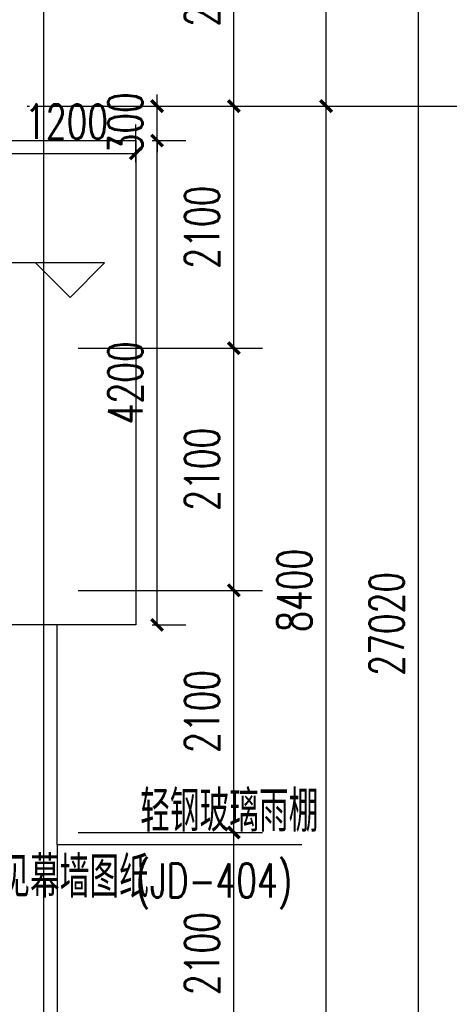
# Model space of a CAD drawing. Extents: x 797781 to 1255204, y 21234 to 1024248.
# Tile 271 of 656: x 989752 to 993476, y 279132 to 287671. Entities that reach past the tile are written whole.
import ezdxf

# ---------------------------------------------------------------- set-up
doc = ezdxf.new("R2010")
doc.units = 0
doc.header["$LTSCALE"] = 1000
doc.header["$MEASUREMENT"] = 0
doc.linetypes.add('230303生产综合楼-平面图_t8$0$DOTE', pattern=[2.42, 2, -0.2, 0.02, -0.2])
for name, color, linetype in [('230303生产综合楼-平面图_t8$0$AXIS', 3, 'Continuous'), ('230303生产综合楼-平面图_t8$0$DIM_ELEV', 3, 'Continuous'), ('230303生产综合楼-平面图_t8$0$DIM_SYMB', 3, 'Continuous'), ('230303生产综合楼-平面图_t8$0$DOTE', 1, '230303生产综合楼-平面图_t8$0$DOTE'), ('230303生产综合楼-平面图_t8$0$PUB_DIM', 3, 'Continuous'), ('230303生产综合楼-平面图_t8$0$PUB_TEXT', 7, 'Continuous'), ('230303生产综合楼-平面图_t8$0$STAIR', 2, 'Continuous'), ('230303生产综合楼-平面图_t8$0$看线', 115, 'Continuous')]:
    doc.layers.add(name, color=color, linetype=linetype)
doc.styles.add('230303生产综合楼-平面图_t8$0$_TCH_DIM', font='SIMPLEX', dxfattribs={"bigfont": 'GBCBIG'})
doc.styles.add('230303生产综合楼-平面图_T8$0$_TCH_DIM_T3', font='SIMPLEX', dxfattribs={"width": 0.705882, "bigfont": 'GBCBIG'})
doc.dimstyles.new('230303生产综合楼-平面图_T8$0$_TCH_ARCH&&100', dxfattribs={"dimtxt": 297.5, "dimasz": 100, "dimexe": 250, "dimexo": 300, "dimgap": 126.25, "dimtad": 1, "dimdec": 0, "dimzin": 0, "dimdsep": 46, "dimtxsty": '230303生产综合楼-平面图_T8$0$_TCH_DIM_T3', "dimblk": '230303生产综合楼-平面图_t8$0$_ArchTick', "dimcen": 0.09, "dimclrt": 7, "dimazin": 2, "dimtfac": 1, "dimtdec": 0, "dimtix": 1, "dimtmove": 2, "dimatfit": 3, "dimfxl": 1, "dimtolj": 1, "dimtzin": 0, "dimarcsym": 0})

# ---------------------------------------------------------------- blocks, each defined once
blk = doc.blocks.new('230303生产综合楼-平面图_t8$0$_ArchTick')
at = {"color": 0, "linetype": 'ByBlock', "const_width": 0.3}
blk.add_lwpolyline([(-0.5, -0.5), (0.5, 0.5)], dxfattribs=at)
blk = doc.blocks.new('*D5398')
at = {"layer": '230303生产综合楼-平面图_t8$0$PUB_DIM', "color": 0, "lineweight": -2, "transparency": 16777216}
for p, q in [((990943.1, 286921.6), (990943.1, 287021.6)), ((990899.7, 286921.6), (991193.1, 286921.6)), ((990943.1, 286621.6), (990943.1, 286921.6)), ((990899.7, 286621.6), (991193.1, 286621.6)), ((990943.1, 286621.6), (990943.1, 286521.6))]:
    blk.add_line(p, q, dxfattribs=at)
at = {"layer": 'Defpoints', "color": 0, "transparency": 16777216}
for p in [(990599.7, 286921.6), (990943.1, 286921.6), (990599.7, 286621.6)]:
    blk.add_point(p, dxfattribs=at)
at = {"layer": '230303生产综合楼-平面图_t8$0$PUB_DIM', "color": 0, "lineweight": -2, "transparency": 16777216, "xscale": 100, "yscale": 100, "zscale": 100}
for p, rotation in [((990943.1, 286921.6), 270), ((990943.1, 286621.6), 90)]:
    blk.add_blockref('230303生产综合楼-平面图_t8$0$_ArchTick', p, dxfattribs=dict(at, rotation=rotation))
at = {"layer": '230303生产综合楼-平面图_t8$0$PUB_DIM', "color": 7, "transparency": 16777216, "insert": (990668.1, 286771.6), "char_height": 297.5, "attachment_point": 5, "rotation": 90, "style": '230303生产综合楼-平面图_T8$0$_TCH_DIM_T3'}
blk.add_mtext('\\A1;300', dxfattribs=at)
blk = doc.blocks.new('*D5399')
at = {"layer": '230303生产综合楼-平面图_t8$0$PUB_DIM', "color": 0, "lineweight": -2, "transparency": 16777216}
for p, q in [((990899.7, 286621.6), (991193.1, 286621.6)), ((990943.1, 282421.6), (990943.1, 286621.6)), ((990899.7, 282421.6), (991193.1, 282421.6))]:
    blk.add_line(p, q, dxfattribs=at)
at = {"layer": 'Defpoints', "color": 0, "transparency": 16777216}
for p in [(990599.7, 286621.6), (990943.1, 286621.6), (990599.7, 282421.6)]:
    blk.add_point(p, dxfattribs=at)
at = {"layer": '230303生产综合楼-平面图_t8$0$PUB_DIM', "color": 0, "lineweight": -2, "transparency": 16777216, "xscale": 100, "yscale": 100, "zscale": 100}
for p, rotation in [((990943.1, 286621.6), 90), ((990943.1, 282421.6), 270)]:
    blk.add_blockref('230303生产综合楼-平面图_t8$0$_ArchTick', p, dxfattribs=dict(at, rotation=rotation))
at = {"layer": '230303生产综合楼-平面图_t8$0$PUB_DIM', "color": 7, "transparency": 16777216, "insert": (990668.1, 284521.6), "char_height": 297.5, "attachment_point": 5, "rotation": 90, "style": '230303生产综合楼-平面图_T8$0$_TCH_DIM_T3'}
blk.add_mtext('\\A1;4200', dxfattribs=at)
blk = doc.blocks.new('*D5400')
at = {"layer": '230303生产综合楼-平面图_t8$0$PUB_DIM', "color": 0, "lineweight": -2, "transparency": 16777216}
for p, q in [((989558, 286435.6), (989558, 286761.5)), ((990758, 286435.6), (990758, 286761.5)), ((989558, 286511.5), (990758, 286511.5))]:
    blk.add_line(p, q, dxfattribs=at)
at = {"layer": 'Defpoints', "color": 0, "transparency": 16777216}
for p in [(990758, 286511.5), (989558, 286135.6), (990758, 286135.6)]:
    blk.add_point(p, dxfattribs=at)
at = {"layer": '230303生产综合楼-平面图_t8$0$PUB_DIM', "color": 0, "lineweight": -2, "transparency": 16777216, "xscale": 100, "yscale": 100, "zscale": 100, "rotation": 180}
blk.add_blockref('230303生产综合楼-平面图_t8$0$_ArchTick', (989558, 286511.5), dxfattribs=at)
at = {"layer": '230303生产综合楼-平面图_t8$0$PUB_DIM', "color": 0, "lineweight": -2, "transparency": 16777216, "xscale": 100, "yscale": 100, "zscale": 100}
blk.add_blockref('230303生产综合楼-平面图_t8$0$_ArchTick', (990758, 286511.5), dxfattribs=at)
at = {"layer": '230303生产综合楼-平面图_t8$0$PUB_DIM', "color": 7, "transparency": 16777216, "insert": (990158, 286786.5), "char_height": 297.5, "attachment_point": 5, "style": '230303生产综合楼-平面图_T8$0$_TCH_DIM_T3'}
blk.add_mtext('\\A1;1200', dxfattribs=at)
blk = doc.blocks.new('*D5919')
at = {"layer": '230303生产综合楼-平面图_t8$0$AXIS', "color": 0, "lineweight": -2, "transparency": 16777216}
for p, q in [((990258, 280621.6), (991858, 280621.6)), ((991608, 278521.6), (991608, 280621.6)), ((990258, 278521.6), (991858, 278521.6))]:
    blk.add_line(p, q, dxfattribs=at)
at = {"layer": 'Defpoints', "color": 0, "transparency": 16777216}
for p in [(989958, 280621.6), (991608, 280621.6), (989958, 278521.6)]:
    blk.add_point(p, dxfattribs=at)
at = {"layer": '230303生产综合楼-平面图_t8$0$AXIS', "color": 0, "lineweight": -2, "transparency": 16777216, "xscale": 100, "yscale": 100, "zscale": 100}
for p, rotation in [((991608, 280621.6), 90), ((991608, 278521.6), 270)]:
    blk.add_blockref('230303生产综合楼-平面图_t8$0$_ArchTick', p, dxfattribs=dict(at, rotation=rotation))
at = {"layer": '230303生产综合楼-平面图_t8$0$AXIS', "color": 7, "transparency": 16777216, "insert": (991333, 279571.6), "char_height": 297.5, "attachment_point": 5, "rotation": 90, "style": '230303生产综合楼-平面图_T8$0$_TCH_DIM_T3'}
blk.add_mtext('\\A1;2100', dxfattribs=at)
blk = doc.blocks.new('*D5920')
at = {"layer": '230303生产综合楼-平面图_t8$0$AXIS', "color": 0, "lineweight": -2, "transparency": 16777216}
for p, q in [((990258, 282721.6), (991858, 282721.6)), ((991608, 280621.6), (991608, 282721.6)), ((990258, 280621.6), (991858, 280621.6))]:
    blk.add_line(p, q, dxfattribs=at)
at = {"layer": 'Defpoints', "color": 0, "transparency": 16777216}
for p in [(989958, 282721.6), (991608, 282721.6), (989958, 280621.6)]:
    blk.add_point(p, dxfattribs=at)
at = {"layer": '230303生产综合楼-平面图_t8$0$AXIS', "color": 0, "lineweight": -2, "transparency": 16777216, "xscale": 100, "yscale": 100, "zscale": 100}
for p, rotation in [((991608, 282721.6), 90), ((991608, 280621.6), 270)]:
    blk.add_blockref('230303生产综合楼-平面图_t8$0$_ArchTick', p, dxfattribs=dict(at, rotation=rotation))
at = {"layer": '230303生产综合楼-平面图_t8$0$AXIS', "color": 7, "transparency": 16777216, "insert": (991333, 281671.6), "char_height": 297.5, "attachment_point": 5, "rotation": 90, "style": '230303生产综合楼-平面图_T8$0$_TCH_DIM_T3'}
blk.add_mtext('\\A1;2100', dxfattribs=at)
blk = doc.blocks.new('*D5921')
at = {"layer": '230303生产综合楼-平面图_t8$0$AXIS', "color": 0, "lineweight": -2, "transparency": 16777216}
for p, q in [((990258, 284821.6), (991858, 284821.6)), ((991608, 282721.6), (991608, 284821.6)), ((990258, 282721.6), (991858, 282721.6))]:
    blk.add_line(p, q, dxfattribs=at)
at = {"layer": 'Defpoints', "color": 0, "transparency": 16777216}
for p in [(989958, 284821.6), (991608, 284821.6), (989958, 282721.6)]:
    blk.add_point(p, dxfattribs=at)
at = {"layer": '230303生产综合楼-平面图_t8$0$AXIS', "color": 0, "lineweight": -2, "transparency": 16777216, "xscale": 100, "yscale": 100, "zscale": 100}
for p, rotation in [((991608, 284821.6), 90), ((991608, 282721.6), 270)]:
    blk.add_blockref('230303生产综合楼-平面图_t8$0$_ArchTick', p, dxfattribs=dict(at, rotation=rotation))
at = {"layer": '230303生产综合楼-平面图_t8$0$AXIS', "color": 7, "transparency": 16777216, "insert": (991333, 283771.6), "char_height": 297.5, "attachment_point": 5, "rotation": 90, "style": '230303生产综合楼-平面图_T8$0$_TCH_DIM_T3'}
blk.add_mtext('\\A1;2100', dxfattribs=at)
blk = doc.blocks.new('*D5922')
at = {"layer": '230303生产综合楼-平面图_t8$0$AXIS', "color": 0, "lineweight": -2, "transparency": 16777216}
for p, q in [((990258, 286921.6), (991858, 286921.6)), ((991608, 284821.6), (991608, 286921.6)), ((990258, 284821.6), (991858, 284821.6))]:
    blk.add_line(p, q, dxfattribs=at)
at = {"layer": 'Defpoints', "color": 0, "transparency": 16777216}
for p in [(989958, 286921.6), (991608, 286921.6), (989958, 284821.6)]:
    blk.add_point(p, dxfattribs=at)
at = {"layer": '230303生产综合楼-平面图_t8$0$AXIS', "color": 0, "lineweight": -2, "transparency": 16777216, "xscale": 100, "yscale": 100, "zscale": 100}
for p, rotation in [((991608, 286921.6), 90), ((991608, 284821.6), 270)]:
    blk.add_blockref('230303生产综合楼-平面图_t8$0$_ArchTick', p, dxfattribs=dict(at, rotation=rotation))
at = {"layer": '230303生产综合楼-平面图_t8$0$AXIS', "color": 7, "transparency": 16777216, "insert": (991333, 285871.6), "char_height": 297.5, "attachment_point": 5, "rotation": 90, "style": '230303生产综合楼-平面图_T8$0$_TCH_DIM_T3'}
blk.add_mtext('\\A1;2100', dxfattribs=at)
blk = doc.blocks.new('*D5923')
at = {"layer": '230303生产综合楼-平面图_t8$0$AXIS', "color": 0, "lineweight": -2, "transparency": 16777216}
for p, q in [((990258, 289021.6), (991858, 289021.6)), ((991608, 286921.6), (991608, 289021.6)), ((990258, 286921.6), (991858, 286921.6))]:
    blk.add_line(p, q, dxfattribs=at)
at = {"layer": 'Defpoints', "color": 0, "transparency": 16777216}
for p in [(989958, 289021.6), (991608, 289021.6), (989958, 286921.6)]:
    blk.add_point(p, dxfattribs=at)
at = {"layer": '230303生产综合楼-平面图_t8$0$AXIS', "color": 0, "lineweight": -2, "transparency": 16777216, "xscale": 100, "yscale": 100, "zscale": 100}
for p, rotation in [((991608, 289021.6), 90), ((991608, 286921.6), 270)]:
    blk.add_blockref('230303生产综合楼-平面图_t8$0$_ArchTick', p, dxfattribs=dict(at, rotation=rotation))
at = {"layer": '230303生产综合楼-平面图_t8$0$AXIS', "color": 7, "transparency": 16777216, "insert": (991333, 287971.6), "char_height": 297.5, "attachment_point": 5, "rotation": 90, "style": '230303生产综合楼-平面图_T8$0$_TCH_DIM_T3'}
blk.add_mtext('\\A1;2100', dxfattribs=at)
blk = doc.blocks.new('*D6203')
at = {"layer": '230303生产综合楼-平面图_t8$0$AXIS', "color": 0, "lineweight": -2, "transparency": 16777216}
for p, q in [((990208, 286921.6), (992658, 286921.6)), ((992408, 278521.6), (992408, 286921.6)), ((990208, 278521.6), (992658, 278521.6))]:
    blk.add_line(p, q, dxfattribs=at)
at = {"layer": 'Defpoints', "color": 0, "transparency": 16777216}
for p in [(989908, 286921.6), (992408, 286921.6), (989908, 278521.6)]:
    blk.add_point(p, dxfattribs=at)
at = {"layer": '230303生产综合楼-平面图_t8$0$AXIS', "color": 0, "lineweight": -2, "transparency": 16777216, "xscale": 100, "yscale": 100, "zscale": 100}
for p, rotation in [((992408, 286921.6), 90), ((992408, 278521.6), 270)]:
    blk.add_blockref('230303生产综合楼-平面图_t8$0$_ArchTick', p, dxfattribs=dict(at, rotation=rotation))
at = {"layer": '230303生产综合楼-平面图_t8$0$AXIS', "color": 7, "transparency": 16777216, "insert": (992133, 282721.6), "char_height": 297.5, "attachment_point": 5, "rotation": 90, "style": '230303生产综合楼-平面图_T8$0$_TCH_DIM_T3'}
blk.add_mtext('\\A1;8400', dxfattribs=at)
blk = doc.blocks.new('*D6204')
at = {"layer": '230303生产综合楼-平面图_t8$0$AXIS', "color": 0, "lineweight": -2, "transparency": 16777216}
for p, q in [((990208, 295321.6), (992658, 295321.6)), ((992408, 286921.6), (992408, 295321.6)), ((990208, 286921.6), (992658, 286921.6))]:
    blk.add_line(p, q, dxfattribs=at)
at = {"layer": 'Defpoints', "color": 0, "transparency": 16777216}
for p in [(989908, 295321.6), (992408, 295321.6), (989908, 286921.6)]:
    blk.add_point(p, dxfattribs=at)
at = {"layer": '230303生产综合楼-平面图_t8$0$AXIS', "color": 0, "lineweight": -2, "transparency": 16777216, "xscale": 100, "yscale": 100, "zscale": 100}
for p, rotation in [((992408, 295321.6), 90), ((992408, 286921.6), 270)]:
    blk.add_blockref('230303生产综合楼-平面图_t8$0$_ArchTick', p, dxfattribs=dict(at, rotation=rotation))
at = {"layer": '230303生产综合楼-平面图_t8$0$AXIS', "color": 7, "transparency": 16777216, "insert": (992133, 291121.6), "char_height": 297.5, "attachment_point": 5, "rotation": 90, "style": '230303生产综合楼-平面图_T8$0$_TCH_DIM_T3'}
blk.add_mtext('\\A1;8400', dxfattribs=at)
blk = doc.blocks.new('*D6206')
at = {"layer": '230303生产综合楼-平面图_t8$0$AXIS', "color": 0, "lineweight": -2, "transparency": 16777216}
for p, q in [((990258, 295941.7), (993458, 295941.7)), ((993208, 268921.3), (993208, 295941.7)), ((990258, 268921.3), (993458, 268921.3))]:
    blk.add_line(p, q, dxfattribs=at)
at = {"layer": 'Defpoints', "color": 0, "transparency": 16777216}
for p in [(989958, 295941.7), (993208, 295941.7), (989958, 268921.3)]:
    blk.add_point(p, dxfattribs=at)
at = {"layer": '230303生产综合楼-平面图_t8$0$AXIS', "color": 0, "lineweight": -2, "transparency": 16777216, "xscale": 100, "yscale": 100, "zscale": 100}
for p, rotation in [((993208, 295941.7), 90), ((993208, 268921.3), 270)]:
    blk.add_blockref('230303生产综合楼-平面图_t8$0$_ArchTick', p, dxfattribs=dict(at, rotation=rotation))
at = {"layer": '230303生产综合楼-平面图_t8$0$AXIS', "color": 7, "transparency": 16777216, "insert": (992933, 282431.5), "char_height": 297.5, "attachment_point": 5, "rotation": 90, "style": '230303生产综合楼-平面图_T8$0$_TCH_DIM_T3'}
blk.add_mtext('\\A1;27020', dxfattribs=at)

msp = doc.modelspace()

# ---------------------------------------------------------------- linework, layer by layer
at = {"layer": '230303生产综合楼-平面图_t8$0$AXIS'}
msp.add_line((989908, 286921.6), (993908, 286921.6), dxfattribs=at)
msp.add_line((989908, 286921.6), (993908, 286921.6), dxfattribs=at)
at = {"layer": '230303生产综合楼-平面图_t8$0$DIM_ELEV'}
for p, q in [((990488, 285562.7), (988868, 285562.7)), ((990188, 285262.7), (989888, 285562.7)), ((990188, 285262.7), (990488, 285562.7))]:
    msp.add_line(p, q, dxfattribs=at)
at = {"layer": '230303生产综合楼-平面图_t8$0$DIM_SYMB'}
for points in [[(990075.9, 280515.6), (990075.9, 282421.6)], [(992196.6, 280515.6), (990075.9, 280515.6), (990075.9, 278221.6)]]:
    msp.add_lwpolyline(points, dxfattribs=at)
at = {"layer": '230303生产综合楼-平面图_t8$0$DOTE'}
msp.add_line((895658, 286921.6), (989908, 286921.6), dxfattribs=at)
at = {"layer": '230303生产综合楼-平面图_t8$0$STAIR'}
msp.add_lwpolyline([(989558, 286621.6), (990758, 286621.6), (990758, 282421.6), (989558, 282421.6)], dxfattribs=at)
at = {"layer": '230303生产综合楼-平面图_t8$0$看线'}
msp.add_lwpolyline([(895458, 299021.6), (964094.7, 299021.6), (989958, 296301.8), (989958, 268521.6), (921321.3, 268521.6), (895458, 271241.3)], close=True, dxfattribs=at)

# ---------------------------------------------------------------- texts
at = {"layer": '230303生产综合楼-平面图_t8$0$PUB_TEXT', "style": '230303生产综合楼-平面图_t8$0$_TCH_DIM'}
for s, p in [('轻钢玻璃雨棚', (990796.6, 280628)), ('详见幕墙图纸', (989326.8, 280056.4))]:
    msp.add_text(s, height=357.45, rotation=360, dxfattribs=at).set_placement(p)
at = {"layer": '230303生产综合楼-平面图_t8$0$PUB_TEXT', "style": '230303生产综合楼-平面图_t8$0$_TCH_DIM', "width": 0.705882}
msp.add_text('(JD-404)', height=297.5, rotation=360, dxfattribs=at).set_placement((990756.6, 280056.4))

# ---------------------------------------------------------------- dimensions: what is measured, and where the dimension line sits
at = {"layer": '230303生产综合楼-平面图_t8$0$AXIS'}
for p1, p2, distance, picture, middle in [((989958, 268921.3), (989958, 295941.7), -3250, '*D6206', (992933, 282431.5)), ((989908, 286921.6), (989908, 295321.6), -2500, '*D6204', (992133, 291121.6)), ((989958, 286921.6), (989958, 289021.6), -1650, '*D5923', (991333, 287971.6)), ((989908, 278521.6), (989908, 286921.6), -2500, '*D6203', (992133, 282721.6)), ((989958, 284821.6), (989958, 286921.6), -1650, '*D5922', (991333, 285871.6)), ((989958, 282721.6), (989958, 284821.6), -1650, '*D5921', (991333, 283771.6)), ((989958, 280621.6), (989958, 282721.6), -1650, '*D5920', (991333, 281671.6)), ((989958, 278521.6), (989958, 280621.6), -1650, '*D5919', (991333, 279571.6))]:
    dim = msp.add_aligned_dim(p1=p1, p2=p2, distance=distance, dimstyle='230303生产综合楼-平面图_T8$0$_TCH_ARCH&&100', dxfattribs=at)
    dim.commit()
    dim.dimension.update_dxf_attribs({"geometry": picture, "text_midpoint": middle})
at = {"layer": '230303生产综合楼-平面图_t8$0$PUB_DIM'}
for p1, p2, distance, picture, middle in [((990599.7, 286621.6), (990599.7, 286921.6), -343.4, '*D5398', (990668.1, 286771.6)), ((989558, 286135.6), (990758, 286135.6), 375.9, '*D5400', (990158, 286786.5)), ((990599.7, 282421.6), (990599.7, 286621.6), -343.4, '*D5399', (990668.1, 284521.6))]:
    dim = msp.add_aligned_dim(p1=p1, p2=p2, distance=distance, dimstyle='230303生产综合楼-平面图_T8$0$_TCH_ARCH&&100', dxfattribs=at)
    dim.commit()
    dim.dimension.update_dxf_attribs({"geometry": picture, "text_midpoint": middle})

doc.saveas('drawing.dxf')
